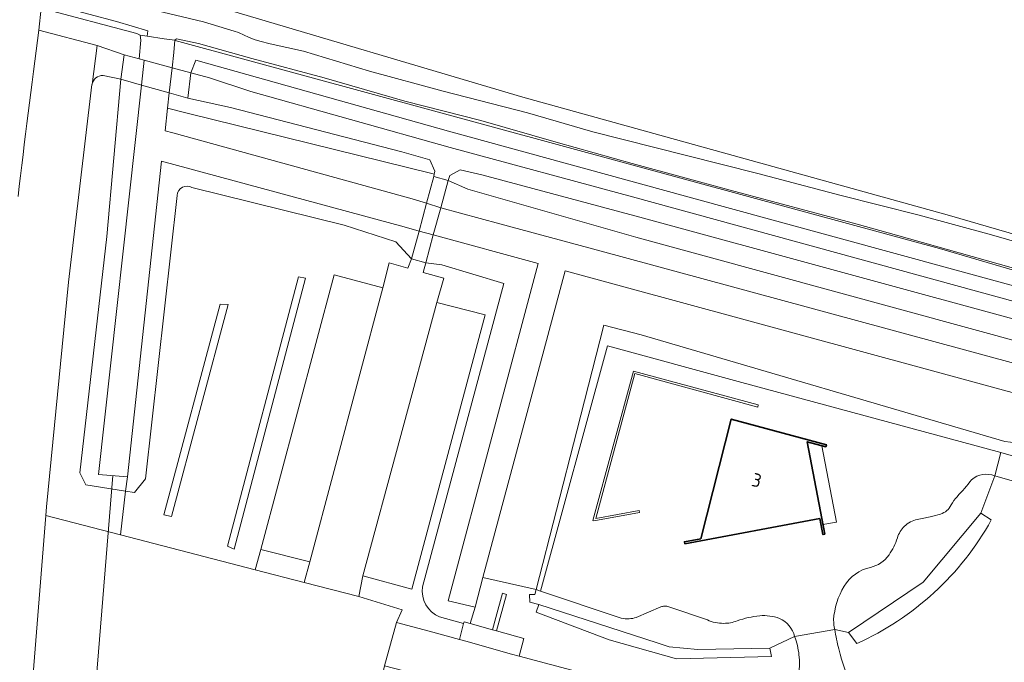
# Model space of a CAD drawing. Header units: metres. Extents: x 149984 to 156489, y 469398 to 478068.
# Tile 725 of 854: x 154741 to 154840, y 472895 to 472959. Entities that reach past the tile are written whole.
import ezdxf
from ezdxf.enums import TextEntityAlignment as Align

# ---------------------------------------------------------------- set-up
doc = ezdxf.new("R2010")
doc.units = ezdxf.units.M
doc.header["$LTSCALE"] = 0.75
for name, color, linetype, lineweight in [('B-WE-GR-BEPLANTING_CULTUUR_HEESTERS-GV', 252, 'Continuous', 18), ('B-WE-GR-BEPLANTING_CULTUUR_VASTE PLANTENVAK-GV', 252, 'Continuous', 18), ('B-WE-GR-GRAS-GV', 252, 'Continuous', 13), ('B-WE-GR-STRUIK-GV', 252, 'Continuous', 13), ('B-WE-IE-TERREINAFSCHEIDING_KUNSTMATIG_MUUR-G', 252, 'IE-TERREINAFSCHEIDING_KUNSTMATIG-SO', 18), ('B-WE-IE-TERREINAFSCHEIDING_KUNSTMATIG_MUUR-GV', 252, 'Continuous', 18), ('B-WE-KW-KUNSTWERK_DEK-GV', 6, 'Continuous', 18), ('B-WE-KW-KUNSTWERK_DUIKER-G', 6, 'Continuous', 18), ('B-WE-OG-BEBOUWING-GV', 6, 'Continuous', 35), ('B-WE-OG-BEBOUWING-T18', 1, 'Continuous', 18), ('B-WE-OG-BEBOUWING_LUIFEL-GV', 6, 'Continuous', 18), ('B-WE-OG-TERREIN_BEGROEID-GV', 252, 'Continuous', 18), ('B-WE-OG-TERREIN_OEVER-GV', 252, 'Continuous', 18), ('B-WE-OG-WATER_SLOOT-GV', 252, 'Continuous', 18), ('B-WE-OG-WEG-GV', 252, 'Continuous', 18), ('B-WE-VH-GESLOTENVERHARDING-GV', 252, 'Continuous', 18), ('B-WE-VH-GESLOTENVERHARDING_ASFALT-GV', 252, 'Continuous', 18), ('B-WE-VH-OPENVERHARDING_BETONSTRAATSTEEN-GV', 252, 'Continuous', 18), ('B-WE-VH-OPENVERHARDING_STRAATBAKSTEEN-GV', 252, 'Continuous', 18)]:
    doc.layers.add(name, color=color, linetype=linetype, lineweight=lineweight)
doc.styles.add('NLCS-ISO-M750-T18', font='NLCS-ISO.ttf', dxfattribs={"height": 1.35})
doc.linetypes.add('IE-TERREINAFSCHEIDING_KUNSTMATIG-SO', pattern='A,4,[82,NLCS.SHX,S=0.75,R=90,X=0,Y=0],4,-2', length=10)

msp = doc.modelspace()

# ---------------------------------------------------------------- linework, layer by layer
at = {"layer": 'B-WE-GR-BEPLANTING_CULTUUR_HEESTERS-GV', "flags": 128}
msp.add_lwpolyline([(154841.569, 472918.21), (154843.003, 472921.145), (154795.559, 472934.063), (154793.449, 472926.189), (154787.316, 472903.297), (154792.656, 472902.107), (154796.73, 472918.008), (154799.449, 472928.602), (154803.179, 472927.637), (154839.667, 472916.939), (154840.8, 472916.821)], close=True, dxfattribs=at)
at = {"layer": 'B-WE-GR-BEPLANTING_CULTUUR_VASTE PLANTENVAK-GV', "flags": 128}
for points in [[(154822.612, 472898.088), (154823.999, 472897.79), (154831.479, 472902.834), (154837.282, 472909.741), (154838.691, 472913.49)], [(154801.165, 472899.217), (154793.097, 472901.93), (154792.656, 472902.107), (154792.525, 472901.594), (154791.974, 472901.596), (154792.012, 472900.848), (154792.934, 472900.614), (154804.805, 472896.738), (154805.988, 472896.369), (154808.885, 472896.079), (154816.083, 472896.23), (154818.583, 472897.388)], [(154805.166, 472900.359), (154802.701, 472899.297)], [(154809.83, 472899.056), (154805.971, 472900.359)]]:
    msp.add_lwpolyline(points, dxfattribs=at)
at = {"layer": 'B-WE-GR-BEPLANTING_CULTUUR_VASTE PLANTENVAK-GV'}
for points in [[(154838.691, 472913.49, 0.283712), (154836.34, 472913.113)], [(154836.34, 472913.113, -0.032299), (154834.885, 472911.41)], [(154834.885, 472911.41, 0.075739), (154834.297, 472910.587)], [(154834.297, 472910.587, -0.212198), (154833.214, 472909.667)], [(154832.194, 472909.393, -0.00545), (154830.89, 472909.12)], [(154833.214, 472909.667, -0.02342), (154832.194, 472909.393)], [(154829.612, 472908.44, 0.124664), (154828.898, 472907.28)], [(154830.89, 472909.12, 0.148314), (154829.612, 472908.44)], [(154828.898, 472907.28, -0.072467), (154828.056, 472905.569)], [(154828.056, 472905.569, -0.191624), (154826.192, 472904.318)], [(154826.192, 472904.318, 0.207211), (154823.559, 472902.435)], [(154823.559, 472902.435, 0.118442), (154822.49, 472899.051)], [(154805.52, 472900.439, 0.068147), (154805.166, 472900.359)], [(154805.971, 472900.359, 0.075758), (154805.52, 472900.439)], [(154815.085, 472899.464, 0.067159), (154812.823, 472898.952)], [(154817.058, 472899.198, 0.112457), (154815.085, 472899.464)], [(154801.974, 472899.162, -0.067923), (154801.165, 472899.217)], [(154802.701, 472899.297, -0.062057), (154801.974, 472899.162)], [(154811.471, 472898.706, -0.108351), (154809.83, 472899.056)], [(154812.823, 472898.952, -0.088779), (154811.471, 472898.706)], [(154818.583, 472897.388, 0.235976), (154817.058, 472899.198)], [(154822.49, 472899.051, 0.03744), (154822.612, 472898.088)]]:
    msp.add_lwpolyline(points, format="xyb", dxfattribs=at)
at = {"layer": 'B-WE-GR-GRAS-GV', "flags": 128}
msp.add_lwpolyline([(154760.38, 472960.63), (154791.33, 472951.46), (154834.14, 472939.61), (154877.89, 472926.92), (154885.087, 472924.886), (154900.366, 472921.251), (154915.539, 472917.077), (154928.072, 472913.797), (154939.437, 472911.251), (154946.464, 472909.711)], dxfattribs=at)
at = {"layer": 'B-WE-GR-STRUIK-GV', "flags": 128}
for points in [[(154768.811, 472933.449), (154761.672, 472906.436), (154762.348, 472906.14), (154769.499, 472933.309)], [(154755.305, 472909.573), (154756.06, 472909.416), (154761.734, 472930.694), (154760.934, 472930.714)], [(154792.64, 472899.814), (154799.964, 472897.071), (154806.736, 472895.146), (154816.26, 472895.387), (154816.083, 472896.23), (154808.885, 472896.079), (154805.988, 472896.369), (154804.805, 472896.738), (154792.934, 472900.614)]]:
    msp.add_lwpolyline(points, close=True, dxfattribs=at)
msp.add_lwpolyline([(154838.314, 472909.078), (154837.282, 472909.741), (154831.479, 472902.834), (154823.999, 472897.79), (154824.833, 472896.69)], dxfattribs=at)
at = {"layer": 'B-WE-GR-STRUIK-GV'}
msp.add_lwpolyline([(154824.833, 472896.69, 0.162626), (154838.314, 472909.078)], format="xyb", dxfattribs=at)
at = {"layer": 'B-WE-IE-TERREINAFSCHEIDING_KUNSTMATIG_MUUR-G', "flags": 128}
for points in [[(154803.006, 472909.821), (154798.451, 472908.997), (154798.35, 472909.017), (154802.403, 472924.003), (154814.915, 472920.606), (154814.901, 472920.402), (154802.55, 472923.746), (154798.627, 472909.237), (154802.973, 472910.023)], [(154803.006, 472909.821), (154802.973, 472910.023)]]:
    msp.add_lwpolyline(points, dxfattribs=at)
at = {"layer": 'B-WE-IE-TERREINAFSCHEIDING_KUNSTMATIG_MUUR-GV', "flags": 128}
msp.add_lwpolyline([(154789.681, 472901.606), (154789.268, 472901.718), (154788.614, 472899.31), (154788.274, 472898.057), (154788.685, 472897.941)], close=True, dxfattribs=at)
at = {"layer": 'B-WE-KW-KUNSTWERK_DEK-GV', "flags": 128}
for points in [[(154756.116, 472954.423), (154753.319, 472955.187), (154752.821, 472955.323), (154751.315, 472955.734), (154750.978, 472953.267), (154753.035, 472952.693), (154755.831, 472951.913), (154757.712, 472951.388), (154758.008, 472953.906)], [(154782.326, 472937.653), (154782.327, 472937.657), (154783.071, 472940.389), (154783.812, 472943.11), (154783.815, 472943.12), (154782.386, 472943.508), (154781.659, 472940.833), (154780.901, 472938.045), (154780.141, 472935.248), (154781.566, 472934.861)]]:
    msp.add_lwpolyline(points, close=True, dxfattribs=at)
at = {"layer": 'B-WE-KW-KUNSTWERK_DUIKER-G', "flags": 128}
msp.add_lwpolyline([(154747.849, 472884.767), (154750.18, 472913.518)], dxfattribs=at)
at = {"layer": 'B-WE-OG-BEBOUWING-GV', "flags": 128}
msp.add_lwpolyline([(154821.129, 472909.22), (154821.421, 472907.614), (154821.613, 472907.655), (154819.861, 472916.918), (154821.714, 472916.42), (154821.772, 472916.613), (154812.225, 472919.195), (154809.161, 472907.196), (154807.533, 472906.893), (154807.572, 472906.687)], close=True, dxfattribs=at)
at = {"layer": 'B-WE-OG-BEBOUWING_LUIFEL-GV', "flags": 128}
msp.add_lwpolyline([(154821.324, 472916.525), (154819.861, 472916.918), (154821.432, 472908.611), (154822.773, 472908.864)], close=True, dxfattribs=at)
at = {"layer": 'B-WE-OG-TERREIN_BEGROEID-GV', "flags": 128}
for points in [[(154926.539, 472907.496), (154944.45, 472902.529), (154944.479, 472902.79), (154944.938, 472902.73), (154946.62, 472902.508), (154946.889, 472903.502), (154945.268, 472903.954), (154936.586, 472906.368), (154885.847, 472920.188), (154811.414, 472940.515), (154783.871, 472948.074), (154758.516, 472955.182), (154758.008, 472953.906), (154759.875, 472953.419), (154764.007, 472952.053), (154784.036, 472946.432), (154802.307, 472941.465), (154885.87, 472918.587)], [(154779.178, 472945.995), (154761.981, 472950.432), (154757.712, 472951.388), (154758.008, 472953.906), (154756.116, 472954.423), (154755.831, 472951.913), (154755.655, 472950.355), (154757.63, 472949.869), (154782.183, 472943.834), (154782.428, 472943.757), (154782.481, 472944.066), (154781.968, 472945.199)], [(154803.056, 472939.455), (154787.205, 472943.677), (154785.018, 472944.178), (154783.98, 472943.623), (154783.815, 472943.12), (154783.812, 472943.11), (154785.806, 472942.236), (154802.641, 472937.433), (154882.373, 472915.66), (154881.812, 472913.604), (154883.255, 472913.197), (154883.967, 472915.723), (154884.048, 472916.193), (154883.874, 472916.979), (154883.442, 472917.549)], [(154768.811, 472933.449), (154769.499, 472933.309), (154762.348, 472906.14), (154761.672, 472906.436)], [(154755.305, 472909.573), (154760.934, 472930.714), (154761.734, 472930.694), (154756.06, 472909.416)], [(154792.656, 472902.107), (154793.097, 472901.93), (154799.795, 472926.532), (154812.923, 472922.953), (154839.291, 472915.828), (154854.11, 472911.58), (154869.985, 472907.324), (154880.847, 472904.455), (154881.105, 472905.404), (154855.062, 472912.685), (154853.44, 472913.435), (154853.344, 472915.107), (154841.569, 472918.21), (154840.8, 472916.821), (154839.667, 472916.939), (154803.179, 472927.637), (154799.449, 472928.602), (154796.73, 472918.008)], [(154765.023, 472906.126), (154764.469, 472904.065), (154769.371, 472902.793), (154769.944, 472904.883)]]:
    msp.add_lwpolyline(points, close=True, dxfattribs=at)
for points in [[(154748.085, 472952.753), (154748.082, 472952.736), (154745.726, 472932.935), (154743.517, 472910.397), (154743.446, 472909.519), (154750.955, 472907.571), (154751.455, 472911.966)], [(154751.455, 472911.966), (154747.474, 472912.594), (154746.874, 472913.803), (154749.579, 472937.501), (154750.978, 472953.267), (154749.195, 472953.649)], [(154777.252, 472932.345), (154777.892, 472934.849), (154779.786, 472934.335), (154780.141, 472935.248), (154778.569, 472936.976), (154773.383, 472938.63), (154758.117, 472942.404)], [(154756.629, 472941.626), (154753.46, 472913.197), (154752.355, 472911.824), (154751.455, 472911.966), (154750.955, 472907.571), (154764.469, 472904.065), (154765.023, 472906.126), (154772.374, 472933.666), (154777.252, 472932.345)], [(154781.251, 472902.377), (154789.419, 472932.773), (154783.179, 472934.672), (154781.566, 472934.861), (154781.325, 472933.906), (154783.382, 472933.318), (154782.695, 472930.887)], [(154782.695, 472930.887), (154787.519, 472929.632), (154780.178, 472902.141), (154775.252, 472903.475), (154774.848, 472901.407), (154779.216, 472900.076), (154778.623, 472898.804), (154781.927, 472897.939), (154784.944, 472897.095), (154785.376, 472898.705), (154782.969, 472899.351)], [(154849.81, 472910.293), (154838.691, 472913.49), (154837.282, 472909.741), (154838.314, 472909.078)], [(154818.583, 472897.388), (154816.083, 472896.23), (154816.26, 472895.387), (154806.736, 472895.146), (154799.964, 472897.071), (154792.64, 472899.814), (154792.934, 472900.614), (154792.012, 472900.848), (154791.974, 472901.596), (154792.525, 472901.594), (154792.656, 472902.107), (154787.316, 472903.297), (154786.524, 472900.342), (154786.032, 472898.686), (154788.274, 472898.057), (154788.614, 472899.31), (154789.268, 472901.718), (154789.681, 472901.606), (154788.685, 472897.941), (154791.423, 472897.173), (154790.951, 472895.424), (154797.222, 472893.732), (154805.132, 472891.626)], [(154824.833, 472896.69), (154823.999, 472897.79), (154822.612, 472898.088)]]:
    msp.add_lwpolyline(points, dxfattribs=at)
at = {"layer": 'B-WE-OG-TERREIN_BEGROEID-GV'}
for points in [[(154749.195, 472953.649, 0.379898), (154748.085, 472952.753)], [(154758.117, 472942.404, 0.567402), (154756.629, 472941.626)], [(154838.314, 472909.078, -0.162626), (154824.833, 472896.69)], [(154782.969, 472899.351, -0.34619), (154781.251, 472902.377)], [(154822.612, 472898.088, 0.023651), (154823.01, 472896.138)], [(154819.021, 472895.555, 0.064474), (154818.583, 472897.388)], [(154818.337, 472891.535, 0.139333), (154819.021, 472895.555)], [(154823.01, 472896.138, 0.049871), (154824.449, 472892.146)]]:
    msp.add_lwpolyline(points, format="xyb", dxfattribs=at)
at = {"layer": 'B-WE-OG-TERREIN_OEVER-GV', "flags": 128}
for points in [[(154751.711, 472995.069), (154748.721, 472995.592), (154748.506, 472995.635), (154746.275, 472996.083), (154745.083, 472996.246), (154741.375, 472969.115), (154741.317, 472964.21), (154741.452, 472962.726), (154741.904, 472961.397), (154742.666, 472960.574), (154742.991, 472960.409), (154752.598, 472957.847), (154752.928, 472957.685), (154753.628, 472957.584), (154753.682, 472958.129), (154750.531, 472959.057), (154744.993, 472960.544)], [(154946.464, 472909.711), (154939.437, 472911.251), (154928.072, 472913.797), (154915.539, 472917.077), (154900.366, 472921.251), (154885.087, 472924.886), (154877.89, 472926.92), (154834.14, 472939.61), (154791.33, 472951.46), (154760.38, 472960.63), (154753.136, 472962.53), (154749.514, 472963.421), (154748.208, 472964.549), (154747.317, 472965.974), (154746.961, 472967.577), (154746.842, 472969.121), (154747.258, 472972.921), (154751.711, 472995.069)], [(154753.789, 472960.345), (154759.285, 472959.014), (154762.35, 472958.104), (154762.786, 472957.942), (154763.348, 472957.7), (154763.782, 472957.506), (154764.347, 472957.267), (154764.913, 472957.101), (154765.967, 472956.833), (154769.32, 472956.074), (154775.943, 472954.076), (154783.324, 472952.083), (154791.777, 472949.889), (154798.336, 472948.007), (154807.75, 472945.626), (154814.881, 472943.835), (154823.13, 472941.629), (154831.089, 472939.638), (154838.351, 472937.667), (154847.279, 472935.085)], [(154845.283, 472932.99), (154828.816, 472937.639), (154824.869, 472938.732), (154812.121, 472942.162), (154802.299, 472944.821), (154794.665, 472946.976), (154787.116, 472949.143), (154779.462, 472951.074), (154771.366, 472953.399), (154764.125, 472955.335), (154758.774, 472956.842), (154756.555, 472957.307), (154756.385, 472957.184), (154756.429, 472957.172), (154814.288, 472941.417), (154833.126, 472936.295), (154840.416, 472934.156)], [(154780.141, 472935.248), (154780.901, 472938.045), (154779.397, 472938.455), (154755.072, 472945.059), (154751.64, 472913.397), (154751.455, 472911.966), (154752.355, 472911.824), (154753.46, 472913.197), (154756.629, 472941.626)], [(154758.117, 472942.404), (154773.383, 472938.63), (154778.569, 472936.976), (154780.141, 472935.248)], [(154780.901, 472938.045), (154780.141, 472935.248), (154781.566, 472934.861), (154783.179, 472934.672), (154789.419, 472932.773), (154781.251, 472902.377)], [(154782.969, 472899.351), (154785.376, 472898.705), (154785.418, 472898.859), (154786.032, 472898.686), (154786.524, 472900.342), (154783.806, 472900.977), (154792.864, 472934.785), (154782.326, 472937.653), (154782.327, 472937.657), (154780.901, 472938.045)]]:
    msp.add_lwpolyline(points, dxfattribs=at)
for points in [[(154742.756, 472958.201), (154748.597, 472956.646), (154751.315, 472955.734), (154752.821, 472955.323), (154752.998, 472957.18), (154752.928, 472957.685), (154752.598, 472957.847), (154742.991, 472960.409)], [(154750.978, 472953.267), (154749.579, 472937.501), (154746.874, 472913.803), (154747.474, 472912.594), (154751.455, 472911.966), (154751.64, 472913.397), (154748.72, 472913.638), (154753.035, 472952.693), (154753.319, 472955.187), (154752.821, 472955.323), (154751.315, 472955.734)], [(154781.659, 472940.833), (154782.386, 472943.508), (154782.428, 472943.757), (154782.183, 472943.834), (154757.63, 472949.869), (154755.655, 472950.355), (154755.41, 472948.112), (154756.205, 472947.892), (154780.202, 472941.291)], [(154783.812, 472943.11), (154783.815, 472943.12), (154782.386, 472943.508), (154781.659, 472940.833), (154783.071, 472940.389), (154789, 472938.781), (154799.162, 472936.024), (154881.812, 472913.604), (154882.373, 472915.66), (154802.641, 472937.433), (154785.806, 472942.236)]]:
    msp.add_lwpolyline(points, close=True, dxfattribs=at)
at = {"layer": 'B-WE-OG-TERREIN_OEVER-GV'}
for points in [[(154756.629, 472941.626, -0.567402), (154758.117, 472942.404)], [(154781.251, 472902.377, 0.34619), (154782.969, 472899.351)]]:
    msp.add_lwpolyline(points, format="xyb", dxfattribs=at)
at = {"layer": 'B-WE-OG-WATER_SLOOT-GV', "flags": 128}
for points in [[(154744.993, 472960.544), (154750.531, 472959.057), (154753.682, 472958.129), (154753.628, 472957.584), (154755.315, 472957.339), (154756.385, 472957.184)], [(154847.279, 472935.085), (154838.351, 472937.667), (154831.089, 472939.638), (154823.13, 472941.629), (154814.881, 472943.835), (154807.75, 472945.626), (154798.336, 472948.007), (154791.777, 472949.889), (154783.324, 472952.083), (154775.943, 472954.076), (154769.32, 472956.074), (154765.967, 472956.833), (154764.913, 472957.101), (154764.347, 472957.267), (154763.782, 472957.506), (154763.348, 472957.7), (154762.786, 472957.942), (154762.35, 472958.104), (154759.285, 472959.014), (154753.789, 472960.345)], [(154881.812, 472913.604), (154799.162, 472936.024), (154789, 472938.781), (154783.071, 472940.389), (154781.659, 472940.833), (154780.202, 472941.291), (154756.205, 472947.892), (154755.41, 472948.112), (154755.655, 472950.355), (154755.831, 472951.913), (154756.116, 472954.423), (154756.29, 472955.953), (154756.385, 472957.184), (154755.315, 472957.339), (154753.628, 472957.584), (154752.928, 472957.685), (154752.998, 472957.18), (154752.821, 472955.323), (154753.319, 472955.187), (154753.035, 472952.693), (154748.72, 472913.638), (154751.64, 472913.397), (154755.072, 472945.059), (154779.397, 472938.455), (154780.901, 472938.045), (154782.327, 472937.657), (154782.326, 472937.653), (154792.864, 472934.785), (154783.806, 472900.977), (154786.524, 472900.342), (154787.316, 472903.297), (154793.449, 472926.189), (154795.559, 472934.063), (154843.003, 472921.145)], [(154756.385, 472957.184), (154756.555, 472957.307), (154758.774, 472956.842), (154764.125, 472955.335), (154771.366, 472953.399), (154779.462, 472951.074), (154787.116, 472949.143), (154794.665, 472946.976), (154802.299, 472944.821), (154812.121, 472942.162), (154824.869, 472938.732), (154828.816, 472937.639), (154845.283, 472932.99)]]:
    msp.add_lwpolyline(points, dxfattribs=at)
at = {"layer": 'B-WE-OG-WEG-GV', "flags": 128}
msp.add_lwpolyline([(154742.756, 472958.201), (154742.991, 472960.409), (154742.666, 472960.574), (154741.904, 472961.397), (154741.452, 472962.726), (154741.317, 472964.21), (154741.375, 472969.115), (154745.083, 472996.246), (154746.275, 472996.083), (154748.506, 472995.635), (154748.929, 472998.527), (154745.705, 472998.928)], dxfattribs=at)
at = {"layer": 'B-WE-OG-WEG-GV'}
msp.add_lwpolyline([(154740.66, 472941.511, -0.003521), (154742.756, 472958.201)], format="xyb", dxfattribs=at)
at = {"layer": 'B-WE-OG-WEG-GV', "flags": 128}
msp.add_lwpolyline([(154833.126, 472936.295), (154814.288, 472941.417), (154756.429, 472957.172), (154756.385, 472957.184), (154756.29, 472955.953), (154756.116, 472954.423), (154758.008, 472953.906), (154758.516, 472955.182), (154783.871, 472948.074), (154811.414, 472940.515), (154885.847, 472920.188), (154936.586, 472906.368), (154945.268, 472903.954), (154946.889, 472903.502), (154947.126, 472904.032), (154947.341, 472905.072), (154947.374, 472905.232), (154933.91, 472908.893), (154862.634, 472928.272), (154850.613, 472931.377), (154840.416, 472934.156)], close=True, dxfattribs=at)
at = {"layer": 'B-WE-VH-GESLOTENVERHARDING-GV', "flags": 128}
for points in [[(154756.116, 472954.423), (154753.319, 472955.187), (154752.821, 472955.323), (154751.315, 472955.734), (154750.978, 472953.267), (154753.035, 472952.693), (154755.831, 472951.913), (154757.712, 472951.388), (154758.008, 472953.906)], [(154780.901, 472938.045), (154780.141, 472935.248), (154781.566, 472934.861), (154782.326, 472937.653), (154782.327, 472937.657), (154783.071, 472940.389), (154783.812, 472943.11), (154783.815, 472943.12), (154782.386, 472943.508), (154781.659, 472940.833)]]:
    msp.add_lwpolyline(points, close=True, dxfattribs=at)
at = {"layer": 'B-WE-VH-GESLOTENVERHARDING_ASFALT-GV', "flags": 128}
for points in [[(154748.597, 472956.646), (154748.085, 472952.753)], [(154749.195, 472953.649), (154750.978, 472953.267), (154751.315, 472955.734), (154748.597, 472956.646)], [(154885.87, 472918.587), (154802.307, 472941.465), (154784.036, 472946.432), (154764.007, 472952.053), (154759.875, 472953.419), (154758.008, 472953.906), (154757.712, 472951.388), (154761.981, 472950.432), (154779.178, 472945.995), (154781.968, 472945.199), (154782.481, 472944.066), (154782.428, 472943.757), (154782.386, 472943.508), (154783.815, 472943.12), (154783.98, 472943.623), (154785.018, 472944.178), (154787.205, 472943.677), (154803.056, 472939.455), (154883.442, 472917.549)], [(154838.691, 472913.49), (154839.291, 472915.828), (154812.923, 472922.953), (154799.795, 472926.532), (154793.097, 472901.93)], [(154882.515, 472904.997), (154881.105, 472905.404), (154880.847, 472904.455), (154869.985, 472907.324), (154854.11, 472911.58), (154839.291, 472915.828), (154838.691, 472913.49), (154849.81, 472910.293)], [(154793.097, 472901.93), (154801.165, 472899.217)], [(154802.701, 472899.297), (154805.166, 472900.359)], [(154805.971, 472900.359), (154809.83, 472899.056)], [(154805.132, 472891.626), (154797.222, 472893.732), (154790.951, 472895.424), (154790.181, 472895.632), (154785.6, 472896.912), (154784.944, 472897.095), (154781.927, 472897.939), (154778.623, 472898.804), (154777.437, 472894.458), (154780.896, 472893.547), (154784.463, 472892.598), (154786.659, 472892.014), (154787.067, 472891.906), (154789.149, 472891.352), (154790.307, 472891.044), (154792.713, 472890.364)], [(154818.583, 472897.388), (154822.612, 472898.088)], [(154822.612, 472898.088), (154818.583, 472897.388)]]:
    msp.add_lwpolyline(points, dxfattribs=at)
at = {"layer": 'B-WE-VH-GESLOTENVERHARDING_ASFALT-GV'}
for points in [[(154748.085, 472952.753, -0.379898), (154749.195, 472953.649)], [(154836.34, 472913.113, -0.283712), (154838.691, 472913.49)], [(154834.885, 472911.41, 0.032299), (154836.34, 472913.113)], [(154834.297, 472910.587, -0.075739), (154834.885, 472911.41)], [(154833.214, 472909.667, 0.212198), (154834.297, 472910.587)], [(154830.89, 472909.12, 0.00545), (154832.194, 472909.393)], [(154832.194, 472909.393, 0.02342), (154833.214, 472909.667)], [(154828.898, 472907.28, -0.124664), (154829.612, 472908.44)], [(154829.612, 472908.44, -0.148314), (154830.89, 472909.12)], [(154828.056, 472905.569, 0.072467), (154828.898, 472907.28)], [(154826.192, 472904.318, 0.191624), (154828.056, 472905.569)], [(154823.559, 472902.435, -0.207211), (154826.192, 472904.318)], [(154822.49, 472899.051, -0.118442), (154823.559, 472902.435)], [(154805.166, 472900.359, -0.068147), (154805.52, 472900.439)], [(154805.52, 472900.439, -0.075758), (154805.971, 472900.359)], [(154812.823, 472898.952, -0.067159), (154815.085, 472899.464)], [(154815.085, 472899.464, -0.112457), (154817.058, 472899.198)], [(154801.165, 472899.217, 0.067923), (154801.974, 472899.162)], [(154801.974, 472899.162, 0.062057), (154802.701, 472899.297)], [(154809.83, 472899.056, 0.108351), (154811.471, 472898.706)], [(154811.471, 472898.706, 0.088779), (154812.823, 472898.952)], [(154817.058, 472899.198, -0.235976), (154818.583, 472897.388)], [(154822.612, 472898.088, -0.03744), (154822.49, 472899.051)], [(154823.01, 472896.138, -0.023651), (154822.612, 472898.088)], [(154818.583, 472897.388, -0.064474), (154819.021, 472895.555)], [(154819.021, 472895.555, -0.139333), (154818.337, 472891.535)], [(154824.449, 472892.146, -0.049871), (154823.01, 472896.138)]]:
    msp.add_lwpolyline(points, format="xyb", dxfattribs=at)
at = {"layer": 'B-WE-VH-GESLOTENVERHARDING_ASFALT-GV', "flags": 128}
msp.add_lwpolyline([(154821.129, 472909.22), (154807.572, 472906.687), (154807.533, 472906.893), (154809.161, 472907.196), (154812.225, 472919.195), (154821.772, 472916.613), (154821.714, 472916.42), (154819.861, 472916.918), (154821.613, 472907.655), (154821.421, 472907.614)], close=True, dxfattribs=at)
at = {"layer": 'B-WE-VH-OPENVERHARDING_BETONSTRAATSTEEN-GV', "flags": 128}
msp.add_lwpolyline([(154785.6, 472896.912), (154790.181, 472895.632), (154790.951, 472895.424), (154791.423, 472897.173), (154788.685, 472897.941), (154788.274, 472898.057), (154786.032, 472898.686), (154785.418, 472898.859), (154785.376, 472898.705), (154784.944, 472897.095)], close=True, dxfattribs=at)
at = {"layer": 'B-WE-VH-OPENVERHARDING_STRAATBAKSTEEN-GV'}
msp.add_lwpolyline([(154742.756, 472958.201, 0.003521), (154740.66, 472941.511)], format="xyb", dxfattribs=at)
at = {"layer": 'B-WE-VH-OPENVERHARDING_STRAATBAKSTEEN-GV', "flags": 128}
for points in [[(154748.085, 472952.753), (154748.597, 472956.646), (154742.756, 472958.201)], [(154740.727, 472877.367), (154741.737, 472888.273), (154741.833, 472889.468), (154743.446, 472909.519), (154743.517, 472910.397), (154745.726, 472932.935), (154748.082, 472952.736), (154748.085, 472952.753)]]:
    msp.add_lwpolyline(points, dxfattribs=at)
for points in [[(154780.141, 472935.248), (154779.786, 472934.335), (154777.892, 472934.849), (154777.252, 472932.345), (154769.944, 472904.883), (154769.371, 472902.793), (154774.848, 472901.407), (154775.252, 472903.475), (154782.695, 472930.887), (154783.382, 472933.318), (154781.325, 472933.906), (154781.566, 472934.861)], [(154777.252, 472932.345), (154772.374, 472933.666), (154765.023, 472906.126), (154769.944, 472904.883)], [(154775.252, 472903.475), (154780.178, 472902.141), (154787.519, 472929.632), (154782.695, 472930.887)], [(154741.833, 472889.468), (154748.2, 472888.824), (154749.816, 472888.643), (154755.392, 472888.018), (154755.391, 472888.262), (154755.537, 472888.252), (154755.675, 472889.462), (154760.789, 472890.839), (154761.656, 472887.599), (154761.76, 472887.21), (154761.849, 472887.198), (154764.612, 472886.833), (154770.387, 472886.069), (154775.467, 472885.395), (154777.437, 472894.458), (154778.623, 472898.804), (154779.216, 472900.076), (154774.848, 472901.407), (154769.371, 472902.793), (154764.469, 472904.065), (154750.955, 472907.571), (154743.446, 472909.519)]]:
    msp.add_lwpolyline(points, close=True, dxfattribs=at)

# ---------------------------------------------------------------- texts
at = {"layer": 'B-WE-OG-BEBOUWING-T18', "style": 'NLCS-ISO-M750-T18'}
msp.add_text('3', height=1.35, rotation=345.7, dxfattribs=at).set_placement((154814.785, 472913.055), align=Align.MIDDLE)

doc.saveas('drawing.dxf')
